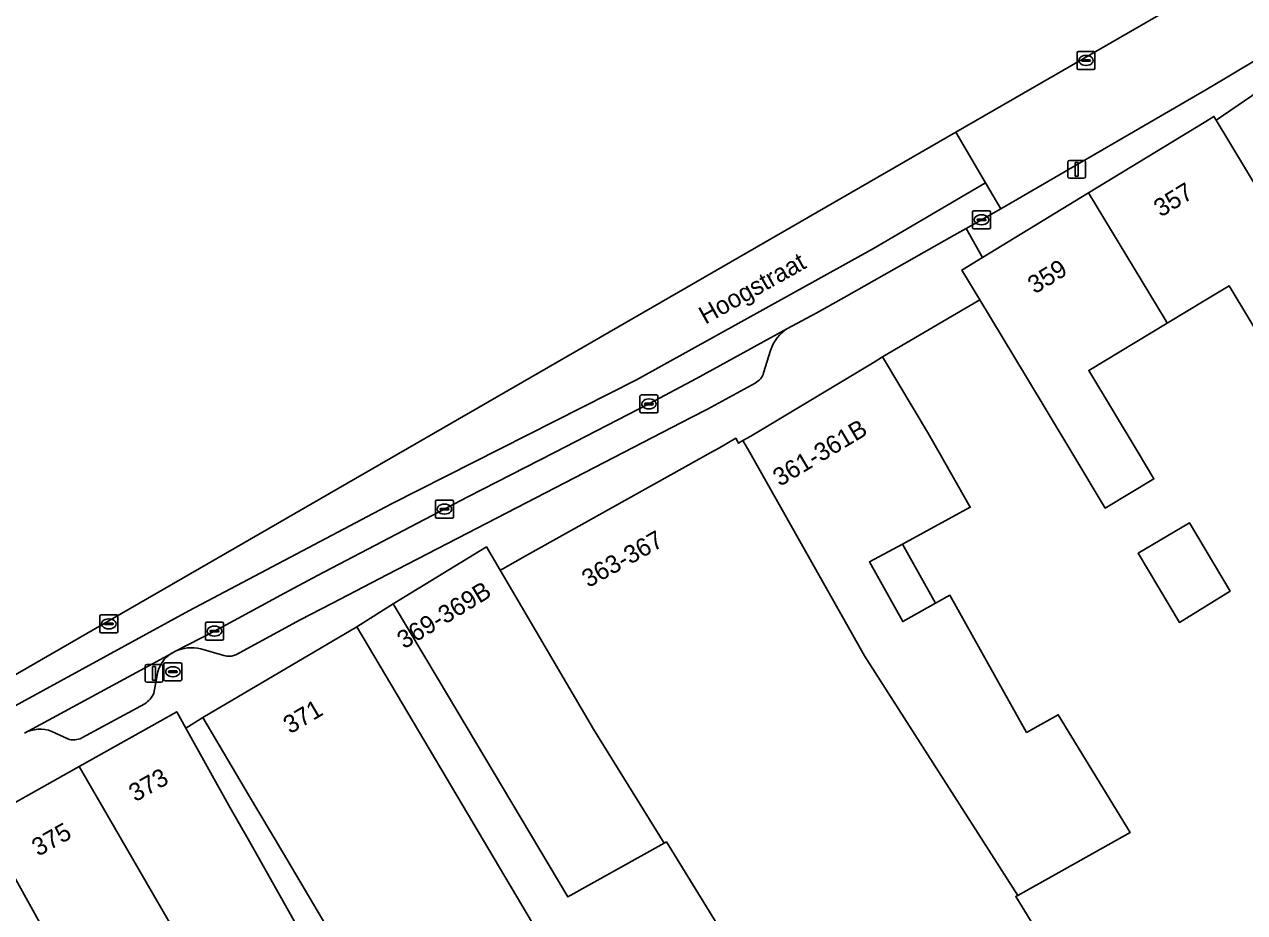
# Model space of a CAD drawing. Extents: x 159817 to 160765, y 380688 to 381638.
# Drawn here: x 159934.1 to 160002.2, y 381474.3 to 381523.9 of the extents above; entities that cross this region are included whole.
import ezdxf

# ---------------------------------------------------------------- set-up
doc = ezdxf.new("R2010")
doc.units = 0
for name, color, linetype in [('IMGEO_Brandkraan', 7, 'Continuous'), ('IMGEO_Erf', 7, 'Continuous'), ('IMGEO_Kolk', 7, 'Continuous'), ('IMGEO_Lichtmast', 7, 'Continuous'), ('IMGEO_Openbare_ruimte_label', 7, 'Continuous'), ('IMGEO_Pand', 7, 'Continuous'), ('IMGEO_Pand_nummerreeks', 7, 'Continuous'), ('IMGEO_Parkeervlak_open', 7, 'Continuous'), ('IMGEO_Rijbaan_lokaal_gesloten', 7, 'Continuous'), ('IMGEO_Rijbaan_lokaal_open', 7, 'Continuous'), ('IMGEO_Rioolput', 7, 'Continuous'), ('IMGEO_Voetpad_open', 7, 'Continuous')]:
    doc.layers.add(name, color=color, linetype=linetype)

msp = doc.modelspace()

# ---------------------------------------------------------------- linework, layer by layer
at = {"layer": 'IMGEO_Brandkraan'}
for p, q in [((159941.946, 381488.26), (159942.798, 381488.26)), ((159941.871, 381487.334), (159941.871, 381488.186)), ((159942.13, 381487.754), (159942.13, 381487.766)), ((159942.568, 381487.717), (159942.17, 381487.717)), ((159942.173, 381487.803), (159942.571, 381487.803)), ((159942.359, 381488.04), (159942.384, 381488.04)), ((159942.614, 381487.766), (159942.614, 381487.754)), ((159942.872, 381488.186), (159942.872, 381487.334)), ((159942.798, 381487.26), (159941.946, 381487.26)), ((159942.382, 381487.48), (159942.357, 381487.48))]:
    msp.add_line(p, q, dxfattribs=at)
for points in [[(159941.946, 381488.26), (159942.798, 381488.26)], [(159941.871, 381487.334), (159941.871, 381488.186)], [(159942.872, 381488.186), (159942.872, 381487.334)], [(159942.798, 381487.26), (159941.946, 381487.26)]]:
    msp.add_lwpolyline(points, dxfattribs=at)
for centre, radius, start, end in [((159941.948, 381488.184), 0.0765, 91.55205, 178.44795), ((159941.948, 381488.184), 0.0765, 91.55205, 178.44795), ((159942.796, 381488.184), 0.0765, 1.55205, 88.44795), ((159942.796, 381488.184), 0.0765, 1.55205, 88.44795), ((159942.17, 381487.763), 0.0403, 85.87752, 175.75265), ((159942.167, 381487.753), 0.0366, 178.93798, 274.71019), ((159942.571, 381487.76), 0.043, 264.86636, 352.45326), ((159942.575, 381487.765), 0.0386, 1.73085, 96.63898), ((159941.948, 381487.336), 0.0765, 181.55205, 268.44795), ((159941.948, 381487.336), 0.0765, 181.55205, 268.44795), ((159942.796, 381487.336), 0.0765, 271.55205, 358.44795), ((159942.796, 381487.336), 0.0765, 271.55205, 358.44795)]:
    msp.add_arc(centre, radius, start, end, dxfattribs=at)
for centre, major_axis, ratio, start_param, end_param in [((159942.358, 381487.76), (-0.387, 0.002), 0.722429, 4.712389, 7.853982), ((159942.383, 381487.76), (-0.39, 0.002), 0.717154, 1.570796, 4.712389)]:
    msp.add_ellipse(centre, major_axis=major_axis, ratio=ratio, start_param=start_param, end_param=end_param, dxfattribs=at)
at = {"layer": 'IMGEO_Erf'}
for points in [[(160003.39, 381520.454), (160000.573, 381518.549), (160003.033, 381514.469)], [(160004.88, 381503.359), (160001.299, 381509.3), (160000, 381508.517), (159997.853, 381507.222), (159993.468, 381504.578), (159996.217, 381500), (159997.103, 381498.525), (159994.391, 381496.892), (159992.52, 381500), (159989.934, 381504.296), (159987.393, 381508.511), (159981.967, 381505.328), (159984.528, 381501.034), (159985.116, 381500), (159986.856, 381496.937), (159983.074, 381494.884), (159984.919, 381491.584), (159985.721, 381492.032), (159990.003, 381484.372), (159991.772, 381485.36), (159995.785, 381478.787), (159989.504, 381475.275), (159989.4, 381475.217), (159996.739, 381463.236)], [(159983.663, 381455.926), (159969.908, 381478.266), (159969.777, 381478.193), (159964.414, 381475.194), (159957.17, 381487.344), (159954.663, 381491.547), (159952.629, 381490.261), (159955.179, 381485.96), (159963.025, 381472.729)], [(159952.421, 381471.068), (159948.483, 381477.709), (159946.592, 381480.898), (159944.042, 381485.199), (159943.094, 381484.616), (159945.573, 381480.173), (159946.58, 381478.421), (159951.006, 381470.546)]]:
    msp.add_lwpolyline(points, dxfattribs=at)
msp.add_lwpolyline([(159998.526, 381490.509), (159996.224, 381494.373), (159999.082, 381496.075), (160001.357, 381492.256)], close=True, dxfattribs=at)
at = {"layer": 'IMGEO_Kolk'}
for p, q in [((159986.984, 381512.557), (159986.984, 381513.409)), ((159987.059, 381513.483), (159987.911, 381513.483)), ((159987.985, 381513.409), (159987.985, 381512.557)), ((159987.243, 381512.977), (159987.243, 381512.989)), ((159987.681, 381512.94), (159987.283, 381512.94)), ((159987.286, 381513.026), (159987.684, 381513.026)), ((159987.472, 381513.263), (159987.497, 381513.263)), ((159987.727, 381512.989), (159987.727, 381512.977)), ((159987.911, 381512.483), (159987.059, 381512.483)), ((159987.495, 381512.703), (159987.47, 381512.703)), ((159968.507, 381503.206), (159969.359, 381503.206)), ((159968.432, 381502.28), (159968.432, 381503.132)), ((159968.691, 381502.7), (159968.691, 381502.712)), ((159969.129, 381502.663), (159968.731, 381502.663)), ((159968.734, 381502.749), (159969.132, 381502.749)), ((159968.92, 381502.986), (159968.945, 381502.986)), ((159969.175, 381502.712), (159969.175, 381502.7)), ((159969.433, 381503.132), (159969.433, 381502.28)), ((159969.359, 381502.206), (159968.507, 381502.206)), ((159968.943, 381502.426), (159968.918, 381502.426)), ((159957.023, 381496.41), (159957.023, 381497.262)), ((159957.098, 381497.336), (159957.95, 381497.336)), ((159957.511, 381497.116), (159957.536, 381497.116)), ((159958.024, 381497.262), (159958.024, 381496.41)), ((159957.282, 381496.83), (159957.282, 381496.842)), ((159957.72, 381496.793), (159957.322, 381496.793)), ((159957.325, 381496.879), (159957.723, 381496.879)), ((159957.534, 381496.556), (159957.509, 381496.556)), ((159957.766, 381496.842), (159957.766, 381496.83)), ((159957.95, 381496.336), (159957.098, 381496.336)), ((159944.193, 381489.601), (159944.193, 381490.453)), ((159944.268, 381490.527), (159945.12, 381490.527)), ((159944.681, 381490.307), (159944.706, 381490.307)), ((159945.194, 381490.453), (159945.194, 381489.601)), ((159944.452, 381490.021), (159944.452, 381490.033)), ((159944.89, 381489.984), (159944.492, 381489.984)), ((159944.495, 381490.07), (159944.893, 381490.07)), ((159944.704, 381489.747), (159944.679, 381489.747)), ((159944.936, 381490.033), (159944.936, 381490.021)), ((159945.12, 381489.527), (159944.268, 381489.527))]:
    msp.add_line(p, q, dxfattribs=at)
for points in [[(159986.984, 381512.557), (159986.984, 381513.409)], [(159987.059, 381513.483), (159987.911, 381513.483)], [(159987.985, 381513.409), (159987.985, 381512.557)], [(159987.911, 381512.483), (159987.059, 381512.483)], [(159968.507, 381503.206), (159969.359, 381503.206)], [(159968.432, 381502.28), (159968.432, 381503.132)], [(159969.433, 381503.132), (159969.433, 381502.28)], [(159969.359, 381502.206), (159968.507, 381502.206)], [(159957.023, 381496.41), (159957.023, 381497.262)], [(159957.098, 381497.336), (159957.95, 381497.336)], [(159958.024, 381497.262), (159958.024, 381496.41)], [(159957.95, 381496.336), (159957.098, 381496.336)], [(159944.193, 381489.601), (159944.193, 381490.453)], [(159944.268, 381490.527), (159945.12, 381490.527)], [(159945.194, 381490.453), (159945.194, 381489.601)], [(159945.12, 381489.527), (159944.268, 381489.527)]]:
    msp.add_lwpolyline(points, dxfattribs=at)
for centre, radius, start, end in [((159987.061, 381513.407), 0.0765, 91.55205, 178.44795), ((159987.061, 381513.407), 0.0765, 91.55205, 178.44795), ((159987.909, 381513.407), 0.0765, 1.55205, 88.44795), ((159987.909, 381513.407), 0.0765, 1.55205, 88.44795), ((159987.283, 381512.986), 0.0403, 85.87752, 175.75265), ((159987.28, 381512.976), 0.0366, 178.93798, 274.71019), ((159987.684, 381512.983), 0.043, 264.86636, 352.45326), ((159987.688, 381512.988), 0.0386, 1.73085, 96.63898), ((159987.061, 381512.559), 0.0765, 181.55205, 268.44795), ((159987.061, 381512.559), 0.0765, 181.55205, 268.44795), ((159987.909, 381512.559), 0.0765, 271.55205, 358.44795), ((159987.909, 381512.559), 0.0765, 271.55205, 358.44795), ((159968.509, 381503.13), 0.0765, 91.55205, 178.44795), ((159968.509, 381503.13), 0.0765, 91.55205, 178.44795), ((159969.357, 381503.13), 0.0765, 1.55205, 88.44795), ((159969.357, 381503.13), 0.0765, 1.55205, 88.44795), ((159968.731, 381502.709), 0.0403, 85.87752, 175.75265), ((159968.728, 381502.699), 0.0366, 178.93798, 274.71019), ((159969.132, 381502.706), 0.043, 264.86636, 352.45326), ((159969.136, 381502.711), 0.0386, 1.73085, 96.63898), ((159968.509, 381502.282), 0.0765, 181.55205, 268.44795), ((159968.509, 381502.282), 0.0765, 181.55205, 268.44795), ((159969.357, 381502.282), 0.0765, 271.55205, 358.44795), ((159969.357, 381502.282), 0.0765, 271.55205, 358.44795), ((159957.1, 381497.26), 0.0765, 91.55205, 178.44795), ((159957.1, 381497.26), 0.0765, 91.55205, 178.44795), ((159957.948, 381497.26), 0.0765, 1.55205, 88.44795), ((159957.948, 381497.26), 0.0765, 1.55205, 88.44795), ((159957.1, 381496.412), 0.0765, 181.55205, 268.44795), ((159957.1, 381496.412), 0.0765, 181.55205, 268.44795), ((159957.322, 381496.839), 0.0403, 85.87752, 175.75265), ((159957.319, 381496.829), 0.0366, 178.93798, 274.71019), ((159957.723, 381496.836), 0.043, 264.86636, 352.45326), ((159957.727, 381496.841), 0.0386, 1.73085, 96.63898), ((159957.948, 381496.412), 0.0765, 271.55205, 358.44795), ((159957.948, 381496.412), 0.0765, 271.55205, 358.44795), ((159944.27, 381490.451), 0.0765, 91.55205, 178.44795), ((159944.27, 381490.451), 0.0765, 91.55205, 178.44795), ((159945.118, 381490.451), 0.0765, 1.55205, 88.44795), ((159945.118, 381490.451), 0.0765, 1.55205, 88.44795), ((159944.27, 381489.603), 0.0765, 181.55205, 268.44795), ((159944.27, 381489.603), 0.0765, 181.55205, 268.44795), ((159944.492, 381490.03), 0.0403, 85.87752, 175.75265), ((159944.489, 381490.02), 0.0366, 178.93798, 274.71019), ((159944.893, 381490.027), 0.043, 264.86636, 352.45326), ((159944.897, 381490.032), 0.0386, 1.73085, 96.63898), ((159945.118, 381489.603), 0.0765, 271.55205, 358.44795), ((159945.118, 381489.603), 0.0765, 271.55205, 358.44795)]:
    msp.add_arc(centre, radius, start, end, dxfattribs=at)
for centre, major_axis, ratio, start_param, end_param in [((159987.471, 381512.983), (-0.387, 0.002), 0.722429, 4.712389, 7.853982), ((159987.496, 381512.983), (-0.39, 0.002), 0.717154, 1.570796, 4.712389), ((159968.919, 381502.706), (-0.387, 0.002), 0.722429, 4.712389, 7.853982), ((159968.944, 381502.706), (-0.39, 0.002), 0.717154, 1.570796, 4.712389), ((159957.51, 381496.836), (-0.387, 0.002), 0.722429, 4.712389, 7.853982), ((159957.535, 381496.836), (-0.39, 0.002), 0.717154, 1.570796, 4.712389), ((159944.68, 381490.027), (-0.387, 0.002), 0.722429, 4.712389, 7.853982), ((159944.705, 381490.027), (-0.39, 0.002), 0.717154, 1.570796, 4.712389)]:
    msp.add_ellipse(centre, major_axis=major_axis, ratio=ratio, start_param=start_param, end_param=end_param, dxfattribs=at)
at = {"layer": 'IMGEO_Lichtmast'}
for p, q in [((159992.3, 381515.402), (159992.3, 381516.202)), ((159992.3, 381516.202), (159992.3, 381515.402)), ((159992.4, 381516.302), (159993.19, 381516.302)), ((159993.19, 381516.302), (159992.4, 381516.302)), ((159993.29, 381516.202), (159993.29, 381515.402)), ((159993.29, 381515.402), (159993.29, 381516.202)), ((159993.19, 381515.302), (159992.4, 381515.302)), ((159992.4, 381515.302), (159993.19, 381515.302)), ((159940.824, 381487.269), (159940.824, 381488.069)), ((159940.824, 381488.069), (159940.824, 381487.269)), ((159940.924, 381488.169), (159941.714, 381488.169)), ((159941.714, 381488.169), (159940.924, 381488.169)), ((159941.814, 381488.069), (159941.814, 381487.269)), ((159941.814, 381487.269), (159941.814, 381488.069)), ((159941.714, 381487.169), (159940.924, 381487.169)), ((159940.924, 381487.169), (159941.714, 381487.169))]:
    msp.add_line(p, q, dxfattribs=at)
for points in [[(159992.72, 381516.177), (159992.87, 381516.177), (159992.87, 381515.427), (159992.72, 381515.427), (159992.72, 381516.177)], [(159941.244, 381488.044), (159941.394, 381488.044), (159941.394, 381487.294), (159941.244, 381487.294), (159941.244, 381488.044)]]:
    msp.add_lwpolyline(points, dxfattribs=at)
for centre, start, end in [((159992.4, 381516.202), 90, 180), ((159992.4, 381516.202), 90, 180), ((159993.19, 381516.202), 0, 90), ((159993.19, 381516.202), 360, 90), ((159992.4, 381515.402), 180, 270), ((159992.4, 381515.402), 180, 270), ((159993.19, 381515.402), 270, 0), ((159993.19, 381515.402), 270, 0), ((159940.924, 381488.069), 90, 180), ((159940.924, 381488.069), 90, 180), ((159941.714, 381488.069), 0, 90), ((159941.714, 381488.069), 360, 90), ((159940.924, 381487.269), 180, 270), ((159940.924, 381487.269), 180, 270), ((159941.714, 381487.269), 270, 0), ((159941.714, 381487.269), 270, 0)]:
    msp.add_arc(centre, 0.1, start, end, dxfattribs=at)
at = {"layer": 'IMGEO_Pand'}
for points in [[(159993.462, 381514.491), (159997.728, 381507.415), (159997.853, 381507.222), (160000, 381508.517), (160001.299, 381509.3), (160004.88, 381503.359), (160008.438, 381505.504), (160003.033, 381514.469), (160000.573, 381518.549), (160000.452, 381518.75), (160000, 381518.475)], [(159993.462, 381514.491), (159987.549, 381510.887), (159986.387, 381510.179), (159987.393, 381508.511), (159989.934, 381504.296), (159992.52, 381500), (159994.391, 381496.892), (159997.103, 381498.525), (159996.217, 381500), (159993.468, 381504.578), (159997.853, 381507.222), (159997.728, 381507.415)], [(159985.721, 381492.032), (159984.919, 381491.584), (159983.091, 381490.562), (159981.233, 381493.885), (159983.074, 381494.884), (159986.856, 381496.937), (159985.116, 381500), (159984.528, 381501.034), (159981.967, 381505.328), (159981.489, 381505.041), (159974.614, 381500.916), (159974.177, 381500.666), (159974.553, 381500), (159980.953, 381488.644), (159989.504, 381475.275), (159995.785, 381478.787), (159991.772, 381485.36), (159990.003, 381484.372)], [(159980.953, 381488.644), (159974.553, 381500), (159974.177, 381500.666), (159973.927, 381500.523), (159973.777, 381500.79), (159972.86, 381500.263), (159972.389, 381500), (159962.159, 381494.282), (159960.772, 381493.507), (159960.626, 381493.425), (159965.835, 381484.562), (159969.777, 381478.193), (159969.908, 381478.266), (159983.663, 381455.926), (159996.739, 381463.236), (159989.4, 381475.217), (159989.504, 381475.275)], [(159996.224, 381494.373), (159998.526, 381490.509), (160001.357, 381492.256), (159999.082, 381496.075)], [(159960.626, 381493.425), (159959.863, 381494.724), (159954.663, 381491.547), (159957.17, 381487.344), (159964.414, 381475.194), (159969.777, 381478.193), (159965.835, 381484.562)], [(159983.074, 381494.884), (159981.233, 381493.885), (159983.091, 381490.562), (159984.919, 381491.584)], [(159955.179, 381485.96), (159952.629, 381490.261), (159944.042, 381485.199), (159946.592, 381480.898), (159948.483, 381477.709), (159952.421, 381471.068), (159956.844, 381473.69), (159958.874, 381470.267), (159960.942, 381466.779), (159965.093, 381469.241), (159963.025, 381472.729)], [(159945.986, 381467.216), (159949.545, 381469.151), (159949.258, 381469.678), (159951.006, 381470.546), (159946.58, 381478.421), (159945.573, 381480.173), (159943.094, 381484.616), (159942.586, 381485.527), (159937.151, 381482.476)], [(159931.762, 381479.45), (159935.718, 381472.36), (159937.807, 381468.81), (159939.859, 381465.323), (159941.709, 381466.023), (159944.571, 381467.579), (159945.046, 381466.705), (159945.986, 381467.216), (159937.151, 381482.476)], [(159933.119, 381470.91), (159935.718, 381472.36), (159931.762, 381479.45), (159925.993, 381476.211), (159928.43, 381471.845), (159929.941, 381469.137), (159930.15, 381469.253), (159934.277, 381462.493), (159934.303, 381462.509), (159936.71, 381463.979), (159937.177, 381464.264)]]:
    msp.add_lwpolyline(points, close=True, dxfattribs=at)
at = {"layer": 'IMGEO_Parkeervlak_open'}
for points in [[(159976.668, 381506.91), (159971.586, 381504.125), (159968.928, 381502.706), (159963.66, 381500), (159958.832, 381497.52), (159950.445, 381493.14), (159948.597, 381492.138), (159944.694, 381490.028), (159942.487, 381488.885)], [(159975.329, 381504.45), (159975.714, 381505.698)], [(159945.881, 381488.71), (159949.476, 381490.648), (159951.247, 381491.566), (159954.354, 381493.179), (159958.806, 381495.496), (159967.521, 381500), (159971.281, 381501.943), (159972.195, 381502.423), (159974.85, 381503.875)], [(159943.932, 381489.035), (159945.219, 381488.668)], [(159942.338, 381488.805), (159934.089, 381484.332)], [(159941.302, 381486.572), (159941.496, 381487.563)], [(159937.289, 381484.064), (159940.8, 381485.977)], [(159935.618, 381484.431), (159936.506, 381484.013)]]:
    msp.add_lwpolyline(points, dxfattribs=at)
for centre, radius, start, end in [((159977.792, 381505.043), 2.179, 121.06629, 162.51911), ((159974.474, 381504.676), 0.885, 295.1819, 345.22657), ((159943.411, 381487.017), 2.084, 75.52608, 116.32678), ((159943.205, 381487.311), 1.728, 120.12688, 171.60338), ((159945.499, 381489.486), 0.865, 251.08087, 296.17956), ((159940.275, 381486.93), 1.088, 298.87955, 340.81197), ((159934.963, 381482.687), 1.863, 69.41928, 117.98998), ((159936.838, 381484.95), 0.994, 250.4836, 296.96969)]:
    msp.add_arc(centre, radius, start, end, dxfattribs=at)
at = {"layer": 'IMGEO_Rijbaan_lokaal_gesloten'}
msp.add_lwpolyline([(160002.872, 381527.582), (159986.055, 381517.88), (159987.706, 381515.056), (159988.557, 381513.599), (159998.058, 381519.1), (160000, 381520.239), (160001.104, 381520.886), (160005.352, 381523.447), (160004.479, 381524.903), (160002.872, 381527.582)], dxfattribs=at)
msp.add_lwpolyline([(159824.612, 381427.213), (159825.741, 381425.114), (159830.92, 381427.938), (159857.238, 381442.392), (159881.509, 381456.068), (159898.004, 381465.69), (159907.745, 381471.382), (159914.294, 381475.19), (159926.777, 381482.151), (159943.271, 381491.16), (159954.568, 381497.138), (159968.238, 381504.058), (159981.458, 381511.387), (159987.706, 381515.056), (159986.055, 381517.88), (159931.265, 381486.272)], close=True, dxfattribs=at)
at = {"layer": 'IMGEO_Rijbaan_lokaal_open'}
msp.add_lwpolyline([(159934.089, 381484.332), (159942.338, 381488.805), (159942.487, 381488.885), (159944.694, 381490.028), (159948.597, 381492.138), (159950.445, 381493.14), (159958.832, 381497.52), (159963.66, 381500), (159968.928, 381502.706), (159971.586, 381504.125), (159976.668, 381506.91), (159978.262, 381507.78), (159979.817, 381508.648), (159985.965, 381512.122), (159986.624, 381512.501), (159987.48, 381512.983), (159988.557, 381513.599), (159987.706, 381515.056), (159981.458, 381511.387), (159968.238, 381504.058), (159954.568, 381497.138), (159943.271, 381491.16), (159926.777, 381482.151)], dxfattribs=at)
at = {"layer": 'IMGEO_Rioolput'}
for p, q in [((159992.816, 381521.452), (159992.816, 381522.304)), ((159992.891, 381522.378), (159993.743, 381522.378)), ((159993.817, 381522.304), (159993.817, 381521.452)), ((159993.075, 381521.872), (159993.075, 381521.884)), ((159993.513, 381521.835), (159993.115, 381521.835)), ((159993.118, 381521.921), (159993.516, 381521.921)), ((159993.327, 381521.598), (159993.302, 381521.598)), ((159993.304, 381522.158), (159993.329, 381522.158)), ((159993.559, 381521.884), (159993.559, 381521.872)), ((159993.743, 381521.378), (159992.891, 381521.378)), ((159938.299, 381490.006), (159938.299, 381490.858)), ((159938.374, 381490.932), (159939.226, 381490.932)), ((159938.558, 381490.426), (159938.558, 381490.438)), ((159938.996, 381490.389), (159938.598, 381490.389)), ((159938.601, 381490.475), (159938.999, 381490.475)), ((159938.787, 381490.712), (159938.812, 381490.712)), ((159939.042, 381490.438), (159939.042, 381490.426)), ((159939.3, 381490.858), (159939.3, 381490.006)), ((159939.226, 381489.932), (159938.374, 381489.932)), ((159938.81, 381490.152), (159938.785, 381490.152))]:
    msp.add_line(p, q, dxfattribs=at)
for points in [[(159992.816, 381521.452), (159992.816, 381522.304)], [(159992.891, 381522.378), (159993.743, 381522.378)], [(159993.817, 381522.304), (159993.817, 381521.452)], [(159993.743, 381521.378), (159992.891, 381521.378)], [(159938.299, 381490.006), (159938.299, 381490.858)], [(159938.374, 381490.932), (159939.226, 381490.932)], [(159939.3, 381490.858), (159939.3, 381490.006)], [(159939.226, 381489.932), (159938.374, 381489.932)]]:
    msp.add_lwpolyline(points, dxfattribs=at)
for centre, radius, start, end in [((159992.893, 381522.302), 0.0765, 91.55205, 178.44795), ((159992.893, 381522.302), 0.0765, 91.55205, 178.44795), ((159993.741, 381522.302), 0.0765, 1.55205, 88.44795), ((159993.741, 381522.302), 0.0765, 1.55205, 88.44795), ((159993.115, 381521.881), 0.0403, 85.87752, 175.75265), ((159993.112, 381521.871), 0.0366, 178.93798, 274.71019), ((159993.516, 381521.878), 0.043, 264.86636, 352.45326), ((159993.52, 381521.883), 0.0386, 1.73085, 96.63898), ((159992.893, 381521.454), 0.0765, 181.55205, 268.44795), ((159992.893, 381521.454), 0.0765, 181.55205, 268.44795), ((159993.741, 381521.454), 0.0765, 271.55205, 358.44795), ((159993.741, 381521.454), 0.0765, 271.55205, 358.44795), ((159938.376, 381490.856), 0.0765, 91.55205, 178.44795), ((159938.376, 381490.856), 0.0765, 91.55205, 178.44795), ((159938.598, 381490.435), 0.0403, 85.87752, 175.75265), ((159938.595, 381490.425), 0.0366, 178.93798, 274.71019), ((159938.999, 381490.432), 0.043, 264.86636, 352.45326), ((159939.003, 381490.437), 0.0386, 1.73085, 96.63898), ((159939.224, 381490.856), 0.0765, 1.55205, 88.44795), ((159939.224, 381490.856), 0.0765, 1.55205, 88.44795), ((159938.376, 381490.008), 0.0765, 181.55205, 268.44795), ((159938.376, 381490.008), 0.0765, 181.55205, 268.44795), ((159939.224, 381490.008), 0.0765, 271.55205, 358.44795), ((159939.224, 381490.008), 0.0765, 271.55205, 358.44795)]:
    msp.add_arc(centre, radius, start, end, dxfattribs=at)
for centre, major_axis, ratio, start_param, end_param in [((159993.303, 381521.878), (-0.387, 0.002), 0.722429, 4.712389, 7.853982), ((159993.328, 381521.878), (-0.39, 0.002), 0.717154, 1.570796, 4.712389), ((159938.786, 381490.432), (-0.387, 0.002), 0.722429, 4.712389, 7.853982), ((159938.811, 381490.432), (-0.39, 0.002), 0.717154, 1.570796, 4.712389)]:
    msp.add_ellipse(centre, major_axis=major_axis, ratio=ratio, start_param=start_param, end_param=end_param, dxfattribs=at)
at = {"layer": 'IMGEO_Voetpad_open'}
for points in [[(160008.094, 381525.124), (160005.352, 381523.447), (160001.104, 381520.886), (160000, 381520.239), (159998.058, 381519.1), (159988.557, 381513.599), (159987.48, 381512.983), (159986.624, 381512.501), (159987.549, 381510.887), (159993.462, 381514.491), (160000, 381518.475), (160000.452, 381518.75), (160000.573, 381518.549), (160003.39, 381520.454), (160007.851, 381523.273), (160014.041, 381527.185)], [(159931.762, 381479.45), (159937.151, 381482.476), (159942.586, 381485.527), (159943.094, 381484.616), (159944.042, 381485.199), (159952.629, 381490.261), (159954.663, 381491.547), (159959.863, 381494.724), (159960.626, 381493.425), (159960.772, 381493.507), (159962.159, 381494.282), (159972.389, 381500), (159972.86, 381500.263), (159973.777, 381500.79), (159973.927, 381500.523), (159974.177, 381500.666), (159974.614, 381500.916), (159981.489, 381505.041), (159981.967, 381505.328), (159987.393, 381508.511), (159986.387, 381510.179), (159987.549, 381510.887), (159986.624, 381512.501), (159985.965, 381512.122), (159979.817, 381508.648), (159978.262, 381507.78), (159976.668, 381506.91)], [(159975.714, 381505.698), (159975.329, 381504.45)], [(159974.85, 381503.875), (159972.195, 381502.423), (159971.281, 381501.943), (159967.521, 381500), (159958.806, 381495.496), (159954.354, 381493.179), (159951.247, 381491.566), (159949.476, 381490.648), (159945.881, 381488.71)], [(159945.219, 381488.668), (159943.932, 381489.035)], [(159942.487, 381488.885), (159942.338, 381488.805)], [(159941.496, 381487.563), (159941.302, 381486.572)], [(159940.8, 381485.977), (159937.289, 381484.064)], [(159936.506, 381484.013), (159935.618, 381484.431)]]:
    msp.add_lwpolyline(points, dxfattribs=at)
for centre, radius, start, end in [((159977.792, 381505.043), 2.179, 121.06629, 162.51911), ((159974.474, 381504.676), 0.885, 295.1819, 345.22657), ((159943.411, 381487.017), 2.084, 75.52608, 116.32678), ((159943.205, 381487.311), 1.728, 120.12688, 171.60338), ((159945.499, 381489.486), 0.865, 251.08087, 296.17956), ((159940.275, 381486.93), 1.088, 298.87955, 340.81197), ((159934.963, 381482.687), 1.863, 69.41928, 117.98998), ((159936.838, 381484.95), 0.994, 250.4836, 296.96969)]:
    msp.add_arc(centre, radius, start, end, dxfattribs=at)

# ---------------------------------------------------------------- texts
at = {"layer": 'IMGEO_Openbare_ruimte_label'}
msp.add_text('Hoogstraat', height=1, rotation=29.33279, dxfattribs=at).set_placement((159972.08, 381507.124))
at = {"layer": 'IMGEO_Pand_nummerreeks'}
for s, rotation, p in [('357', 31.35613, (159997.487, 381513.102)), ('359', 31.35886, (159990.455, 381508.816)), ('361-361B', 30.89961, (159976.232, 381498.072)), ('363-367', 29.2495, (159965.549, 381492.423)), ('369-369B', 31.2262, (159955.269, 381489.003)), ('371', 30.51917, (159948.911, 381484.262)), ('373', 29.31167, (159940.272, 381480.467)), ('375', 29.31166, (159934.86, 381477.428))]:
    msp.add_text(s, height=1, rotation=rotation, dxfattribs=at).set_placement(p)

doc.saveas('drawing.dxf')
